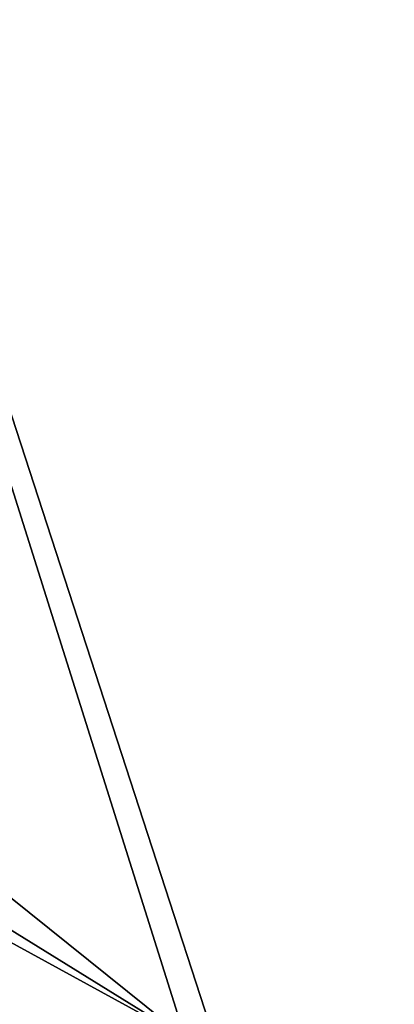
# Model space of a CAD drawing. Header units: millimetres. Extents: x -455 to 455, y -678 to 20.
# Tile 689 of 719: x 3.037 to 3.954, y -30.88 to -28.469. Entities that reach past the tile are written whole.
import ezdxf

# ---------------------------------------------------------------- set-up
doc = ezdxf.new("R2010")
doc.units = ezdxf.units.MM
doc.header["$LTSCALE"] = 65.185185
for name, color, linetype in [('252', 7, 'CONTINUOUS'), ('472', 7, 'CONTINUOUS'), ('473', 7, 'CONTINUOUS')]:
    doc.layers.add(name, color=color, linetype=linetype)

msp = doc.modelspace()

# ---------------------------------------------------------------- linework, layer by layer
at = {"layer": '252', "linetype": 'Continuous'}
for points in [[(2, -74.7, 19.85), (4.1213, -74.7, 18.9713), (2, 0, 19.85), (2, -74.7, 19.85)], [(2, 0, 19.85), (4.1213, -74.7, 18.9713), (4.0577, -6.3555, 19.0331), (2, 0, 19.85)]]:
    msp.add_3dface(points, dxfattribs=at)
at = {"layer": '472', "linetype": 'Continuous'}
for points in [[(4.5, -23.9999, -6.15), (4.4969, -33.9919, -6.1501), (1.25, -23.9999, -6.15), (4.5, -23.9999, -6.15)], [(1.25, -23.9999, -6.15), (4.4969, -33.9919, -6.1501), (3.4418, -30.9618, -6.15), (1.25, -23.9999, -6.15)], [(1.25, -29.2003, -6.15), (1.25, -23.9999, -6.15), (3.4418, -30.9618, -6.15), (1.25, -29.2003, -6.15)]]:
    msp.add_3dface(points, dxfattribs=at)
at = {"layer": '473', "linetype": 'Continuous'}
for points in [[(1.25, -29.2003, -6.15), (3.4418, -30.9618, -6.15), (1.1395, -29.5362, -6.2965), (1.25, -29.2003, -6.15)], [(1.1395, -29.5362, -6.2965), (3.4418, -30.9618, -6.15), (1.0937, -29.6753, -6.65), (1.1395, -29.5362, -6.2965)], [(1.0937, -29.6753, -6.65), (3.4418, -30.9618, -6.15), (3.0115, -31.2166, -6.65), (1.0937, -29.6753, -6.65)]]:
    msp.add_3dface(points, dxfattribs=at)

doc.saveas('drawing.dxf')
